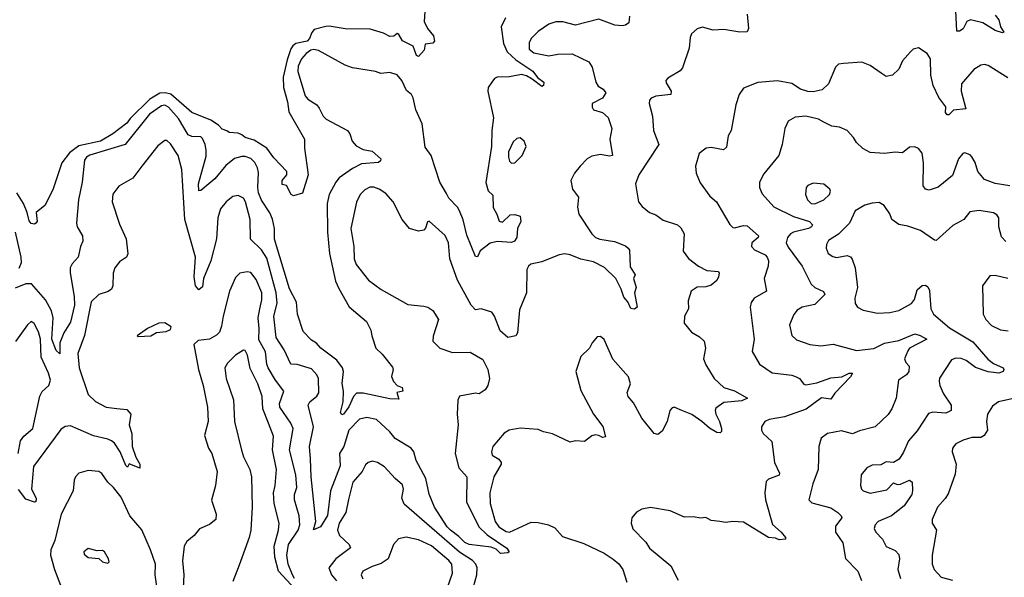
# Model space of a CAD drawing. Extents: x 2293139 to 2515392, y 824115 to 1006937.
# Tile 287 of 417: x 2364941 to 2370456, y 987171 to 990295. Entities that reach past the tile are written whole.
import ezdxf

# ---------------------------------------------------------------- set-up
doc = ezdxf.new("R2010")
doc.units = 0

msp = doc.modelspace()

# ---------------------------------------------------------------- linework, layer by layer
at = {"layer": '0CON10XD'}
for points in [[(2367214.5, 990394.5), (2367206.4, 990285), (2367225.9, 990245.9), (2367259.4, 990205), (2367263.8, 990175), (2367255, 990163.8), (2367211.7, 990158.3), (2367206.7, 990125), (2367175, 990088.8), (2367164.4, 990095), (2367145, 990146.7), (2367085.9, 990175.9), (2367065, 990212.5), (2367055, 990216.7), (2367037, 990203), (2367015, 990200), (2366979.5, 990219.5), (2366905, 990241.3), (2366763.4, 990243.4), (2366675, 990258), (2366655, 990256.2), (2366590.3, 990239.7), (2366576.6, 990223.4), (2366565, 990189.8), (2366550.4, 990175), (2366487.6, 990162.4), (2366471.3, 990148.7), (2366459.2, 990130.8), (2366439.5, 990070.5), (2366416.4, 989973.6), (2366418.8, 989915), (2366441.7, 989835), (2366448.5, 989778.5), (2366535.8, 989625), (2366536.9, 989575), (2366557.1, 989425), (2366525, 989323.3), (2366475, 989307.5), (2366462.5, 989315), (2366436.4, 989366.4), (2366411.7, 989371.7), (2366412, 989395), (2366436.7, 989425), (2366436.7, 989445), (2366365, 989520.9), (2366325.7, 989575.7), (2366255, 989620.7), (2366204.4, 989635), (2366185, 989650.8), (2366165, 989658.8), (2366115, 989663.8), (2366101.7, 989671.7), (2366075, 989682.5), (2366054.1, 989704.1), (2366011.7, 989731.7), (2365905, 989776), (2365788.1, 989878.1), (2365756.1, 989886.1), (2365725.8, 989884.2), (2365670.8, 989849.2), (2365559.4, 989740.6), (2365542.2, 989715), (2365463.1, 989655), (2365394.3, 989615), (2365271.8, 989588.2), (2365220.4, 989549.6), (2365177.3, 989492.7), (2365127.6, 989342.4), (2365081.2, 989255), (2365033.8, 989215), (2365040, 989165), (2365032.5, 989155), (2365025, 989150), (2365005, 989152.5), (2364995, 989167.5), (2364983.3, 989215), (2364962.1, 989265), (2364925.6, 989325)], [(2370405, 990320.8), (2370425, 990293.8), (2370434.4, 990254.4), (2370452.5, 990225), (2370445, 990221.2), (2370404, 990235), (2370336.6, 990276.6), (2370266.1, 990293.9), (2370245.3, 990284.7), (2370225, 990244.4), (2370205, 990231.4), (2370190, 990230), (2370183.9, 990343.9)], [(2367661.9, 990305), (2367638.6, 990255), (2367650.9, 990160.9), (2367670.6, 990115), (2367719.5, 990069.5), (2367815.7, 990005.7), (2367841.9, 989971.9), (2367877.1, 989945), (2367875, 989926.7), (2367865, 989920), (2367812.2, 989962.2), (2367780.7, 989980.7), (2367752.2, 989987.8), (2367685, 989975.2), (2367615, 989973.1), (2367600, 989965), (2367585.8, 989945), (2367564.6, 989915.4), (2367563.3, 989895), (2367595.4, 989744.6), (2367586.2, 989675), (2367584, 989585), (2367552.3, 989382.3), (2367565.8, 989335.8), (2367592, 989312), (2367592.9, 989242.9), (2367614, 989205), (2367626.1, 989166.1), (2367645, 989161.2), (2367688.8, 989201.2), (2367715, 989204.2), (2367743.6, 989193.6), (2367748.8, 989165), (2367728.6, 989125), (2367725.3, 989075), (2367712.9, 989055), (2367695, 989046.2), (2367615, 989052.7), (2367577.2, 989042.8), (2367519.4, 989000.6), (2367505, 988966.7), (2367495, 988968.8), (2367445, 989088.1), (2367424.3, 989174.3), (2367404.2, 989225), (2367393.6, 989245), (2367344.5, 989294.5), (2367331.3, 989321.3), (2367294.2, 989384.2), (2367245.6, 989535), (2367211.6, 989581.6), (2367195, 989710.8), (2367160.5, 989790.5), (2367145, 989857.1), (2367135, 989875.5), (2367108.4, 989898.4), (2367080.9, 989955), (2367055, 989985.6), (2367015, 990000), (2366964.2, 989994.2), (2366934.2, 990004.2), (2366805, 990025.6), (2366765, 990040), (2366615, 990122.2), (2366588, 990128), (2366571.2, 990125), (2366545, 990106.5), (2366520.4, 990075), (2366501.8, 990035), (2366498.2, 990005), (2366539.3, 989869.3), (2366555, 989850.6), (2366605, 989817.5), (2366618.6, 989798.6), (2366640.6, 989755), (2366657, 989737), (2366778.1, 989675), (2366791.1, 989655), (2366803.6, 989615), (2366825, 989587.5), (2366865, 989568.2), (2366915, 989559.2), (2366963.3, 989515), (2366962.5, 989505), (2366950, 989495), (2366855, 989487.1), (2366805, 989461.2), (2366730.8, 989409.3), (2366711.5, 989385), (2366674.6, 989315), (2366662.5, 989265), (2366665.9, 989105), (2366676.9, 988985), (2366710.9, 988830.9), (2366728.5, 988788.5), (2366786.5, 988686.5), (2366882.9, 988605), (2366907.1, 988555), (2366914.2, 988525), (2366936, 988455), (2366972, 988422), (2367029.5, 988349.5), (2367033.3, 988335), (2367023.6, 988296.4), (2367035, 988267.5), (2367055, 988246.7), (2367082.5, 988235), (2367087.5, 988215), (2367053.6, 988206.4), (2367065, 988170), (2367015, 988171.4), (2366865, 988202.2), (2366827.9, 988202.1), (2366811.4, 988185), (2366785, 988126.2), (2366755, 988086.2), (2366745, 988081.2), (2366738.6, 988095), (2366753.1, 988155), (2366755.3, 988215), (2366747.6, 988257.6), (2366754.7, 988324.7), (2366749.7, 988345), (2366716.9, 988386.9), (2366628.5, 988455), (2366603.5, 988483.5), (2366575, 988500.5), (2366528.1, 988548.1), (2366496.8, 988645), (2366492.4, 988712.4), (2366452.4, 988787.6), (2366367.5, 989065), (2366368.3, 989125), (2366357.4, 989177.4), (2366342.8, 989212.8), (2366295, 989283.5), (2366278.7, 989325), (2366274.8, 989355.2), (2366279.2, 989439.2), (2366273.8, 989465), (2366257.3, 989495), (2366235, 989516.7), (2366205, 989527.8), (2366185, 989528.5), (2366145, 989517.3), (2366095, 989478.5), (2366035, 989402.7), (2365955, 989337.5), (2365945, 989336), (2365943.3, 989375), (2365985, 989530), (2365986.5, 989565), (2365980, 989595), (2365965, 989630), (2365955, 989639.5), (2365905, 989640.3), (2365885, 989650.9), (2365830.7, 989740.7), (2365775, 989804.6), (2365755, 989816.2), (2365735, 989812.9), (2365668, 989765), (2365531.4, 989595), (2365334.3, 989535.7), (2365315.3, 989524.7), (2365305, 989508.6), (2365290.5, 989385), (2365270, 989285), (2365260, 989155), (2365264, 989135), (2365292.9, 989085), (2365295.6, 989055), (2365282.5, 989025), (2365269.4, 988965), (2365235, 988926.7), (2365224.3, 988905), (2365223.9, 988876.1), (2365247.2, 988745), (2365248.7, 988695), (2365225, 988600.8), (2365188.2, 988541.8), (2365165.4, 988484.6), (2365166.5, 988423.5), (2365145, 988441.8), (2365120.3, 988505), (2365128.1, 988625), (2365120.2, 988665), (2365086, 988726), (2365006.5, 988815), (2364975, 988815.9), (2364915, 988791.5)], [(2369015.5, 990325.5), (2369024, 990245), (2369015, 990226.7), (2368975, 990225.6), (2368885, 990240), (2368825, 990235.6), (2368765, 990253.1), (2368735.5, 990244.5), (2368704.4, 990215.6), (2368696, 990195), (2368690, 990135), (2368654, 990025), (2368641.4, 990008.6), (2368571.8, 989968.2), (2368560.8, 989955), (2368561.9, 989941.9), (2368589.2, 989895), (2368588, 989875), (2368504.1, 989865.9), (2368477.5, 989855), (2368468.6, 989845), (2368466.7, 989825), (2368486.2, 989755), (2368491.2, 989675), (2368521.9, 989595), (2368409.4, 989425), (2368390.8, 989375), (2368408, 989275), (2368427.9, 989247.9), (2368468.8, 989215), (2368505, 989202.2), (2368545, 989171.9), (2368625, 989145.5), (2368645, 989129.2), (2368663.6, 989095), (2368658, 988998), (2368686.4, 988956.4), (2368743.4, 988913.4), (2368790.5, 988890.5), (2368854.3, 988884.3), (2368859.4, 988875), (2368855.9, 988855), (2368845, 988833.8), (2368815, 988807.3), (2368785, 988798.4), (2368735, 988796.2), (2368702.9, 988775), (2368685, 988720), (2368687.5, 988675), (2368663.9, 988633.9), (2368662.5, 988595), (2368704.5, 988544.5), (2368749.1, 988519.1), (2368774.2, 988495), (2368782.5, 988455), (2368771.8, 988395), (2368785, 988360.8), (2368830, 988285), (2368884.4, 988235), (2368945, 988215.5), (2369017.5, 988175), (2368985, 988160.6), (2368885, 988151.1), (2368840.9, 988119.1), (2368835.8, 988105), (2368839.4, 988085), (2368861.1, 988045), (2368872.9, 988005), (2368872.3, 987987.7), (2368865, 987980), (2368845, 987982.2), (2368805, 988006.9), (2368761.9, 988045), (2368705, 988082.7), (2368649.2, 988105), (2368606.1, 988123.9), (2368595, 988121.2), (2368582.9, 988105), (2368568, 988045), (2368540.5, 987989.5), (2368515, 987971.2), (2368495, 987976.2), (2368425, 988063.8), (2368378.6, 988148.6), (2368348.6, 988185), (2368343.6, 988206.4), (2368361.9, 988255), (2368351.9, 988295), (2368263.5, 988393.5), (2368215, 988503.3), (2368195, 988520), (2368175, 988518.8), (2368147.5, 988485), (2368133.3, 988455), (2368085, 988408.8), (2368056, 988325), (2368085, 988218.8), (2368155, 988086.2), (2368207, 988017), (2368222.5, 987957.5), (2368205, 987953.8), (2368185, 987966.7), (2368165, 987970), (2368145, 987963.3), (2368105, 987932), (2368055, 987936.2), (2368025, 987928), (2367925.4, 987975.4), (2367875, 987986.4), (2367845, 987999.6), (2367745, 988006.5), (2367683.3, 987995), (2367655, 987979.2), (2367592, 987905), (2367584.2, 987875), (2367588, 987855), (2367625, 987832.9), (2367638.1, 987815), (2367637.8, 987805), (2367597.5, 987735), (2367573.8, 987645), (2367575.4, 987585), (2367604.3, 987485), (2367625.4, 987455), (2367665, 987428.6), (2367685, 987423.8), (2367805, 987480), (2367845, 987477.9), (2367902.5, 987465), (2367939.1, 987449.1), (2367980.7, 987400.7), (2368100.4, 987360.4), (2368215, 987307.1), (2368265, 987273.1), (2368296.4, 987246.4), (2368319.5, 987215), (2368341.9, 987145)], [(2368355.8, 990314.2), (2368352.3, 990277.7), (2368335, 990264), (2368315, 990260), (2368274.4, 990264.4), (2368185, 990297.1), (2368055, 990264.5), (2367982.4, 990282.4), (2367945, 990283.1), (2367905, 990270), (2367845, 990229.4), (2367805, 990188.9), (2367794.1, 990165), (2367795, 990130), (2367820.1, 990110.1), (2367905, 990092.5), (2367955, 990101.1), (2368035, 990102.9), (2368128.9, 990058.9), (2368148.3, 990028.3), (2368167.8, 989945), (2368182.1, 989922.1), (2368208.8, 989905), (2368223.8, 989885), (2368206, 989855), (2368147.5, 989825), (2368146.7, 989805), (2368155, 989790), (2368205, 989775.8), (2368236.6, 989746.6), (2368258.6, 989685), (2368247.1, 989625), (2368260.8, 989535), (2368245, 989529.6), (2368195, 989540), (2368145, 989530.8), (2368118.8, 989515), (2368081.2, 989475), (2368048.8, 989435), (2368027.5, 989395), (2368036.7, 989345), (2368071.2, 989301.2), (2368065.7, 989245), (2368073.3, 989205), (2368146.2, 989095), (2368165.7, 989075.7), (2368191.2, 989065), (2368272, 989052), (2368335, 989027.5), (2368350, 989015), (2368356, 989004), (2368360.9, 988910.9), (2368389.2, 988865), (2368380, 988845), (2368394, 988795), (2368384, 988765), (2368400, 988685), (2368385, 988673.8), (2368365, 988677.5), (2368348, 988715), (2368325, 988740), (2368310, 988785), (2368279.3, 988845), (2368217, 988907), (2368155, 988938.8), (2368085, 988952.9), (2368025, 988977.1), (2367995, 988982.6), (2367962.3, 988977.7), (2367865, 988938.9), (2367803.3, 988925)], [(2370475, 989969.1), (2370365, 990037.8), (2370345, 990044.4), (2370325, 990040), (2370284.7, 990015.3), (2370216.7, 989935), (2370213.6, 989895), (2370240, 989795), (2370171.1, 989788.9), (2370145, 989762), (2370135, 989762.5), (2370127.5, 989775), (2370127.6, 989807.6), (2370089.7, 989859.7), (2370056.9, 989926.9), (2370044.4, 989985), (2370042.5, 990075), (2370023.8, 990105), (2369975, 990136.7), (2369945, 990130), (2369930, 990115), (2369886, 990065), (2369865, 990017.5), (2369830, 989985), (2369795, 989977.5), (2369766.7, 989995), (2369705, 990037.8), (2369657.6, 990057.6), (2369555, 990050), (2369527.5, 990045), (2369511.2, 990028.8), (2369472, 989935), (2369435, 989902.9), (2369385, 989891.2), (2369355, 989892.9), (2369313.8, 989905), (2369265, 989936.7), (2369185, 989952.2), (2369075, 989942.5), (2368995, 989911.2), (2368971.2, 989875), (2368951.7, 989818.3), (2368925.8, 989675), (2368910, 989645), (2368899.7, 989580.3), (2368884, 989566), (2368815, 989579.4), (2368785.6, 989574.4), (2368746, 989545), (2368726, 989475), (2368729.2, 989435), (2368751.7, 989381.7), (2368807.3, 989307.3), (2368844.4, 989275), (2368869.6, 989229.6)], [(2370487.5, 989365), (2370405, 989377.3), (2370345, 989399.4), (2370307.8, 989445), (2370293.3, 989495), (2370275, 989526), (2370265, 989538), (2370235, 989550), (2370224, 989545), (2370200, 989515), (2370165, 989423.1), (2370085, 989357.5), (2370035, 989340), (2370015, 989345.8), (2370002.2, 989365), (2370003.4, 989493.4), (2369995, 989547.5), (2369975, 989572.5), (2369955, 989582.5), (2369925, 989580), (2369885, 989548.8), (2369845, 989552.9), (2369785, 989545.6), (2369705, 989551.5), (2369663.1, 989573.1), (2369627.6, 989607.6), (2369612, 989635), (2369575, 989674), (2369532.7, 989692.7), (2369489.1, 989699.1), (2369445, 989720.8), (2369415, 989738.6), (2369345, 989754.3), (2369285, 989749.2), (2369245, 989726.2), (2369225.8, 989685), (2369212, 989595), (2369192.5, 989535), (2369108.3, 989431.7), (2369084.3, 989385), (2369085.7, 989355), (2369098.9, 989318.9), (2369165, 989246.9), (2369275, 989192.5), (2369365.7, 989165), (2369381.9, 989145), (2369376.9, 989135), (2369360, 989125), (2369276, 989105), (2369258.1, 989095), (2369241.1, 989075), (2369234.6, 989045), (2369245, 989020), (2369324.6, 988914.6), (2369375, 988814.2), (2369395.4, 988795.4), (2369442.5, 988772.5), (2369450, 988755), (2369395, 988698.9), (2369323.3, 988685), (2369295, 988667.5), (2369276.6, 988643.4), (2369253.3, 988585), (2369265, 988526.7), (2369292.1, 988502.1), (2369367.5, 988475), (2369428.8, 988468.8), (2369497.9, 988477.9), (2369627.3, 988442.7), (2369725, 988453.5), (2369785, 988483.5), (2369865, 988497.4), (2369955, 988534.4), (2369985, 988526.5), (2370022.5, 988505), (2369925.3, 988454.7), (2369915, 988439.4), (2369897.1, 988395), (2369904.4, 988375), (2369922.2, 988355), (2369921.5, 988325), (2369908.6, 988305), (2369862.9, 988275), (2369849.4, 988175), (2369826.2, 988115), (2369805, 988083.3), (2369733.3, 988015), (2369645, 987992.2), (2369605.4, 987974.6), (2369545, 987991.2), (2369465, 987976.4), (2369430, 987950), (2369416.5, 987905), (2369413.2, 987775), (2369383.5, 987695), (2369361.2, 987605), (2369377.9, 987587.9), (2369485, 987561.1), (2369524, 987535), (2369542, 987515), (2369546, 987505), (2369511.2, 987458.8), (2369510.9, 987425), (2369551.5, 987365), (2369566.6, 987276.6), (2369635.6, 987205), (2369655.8, 987154.2)], [(2367695, 989491.1), (2367715, 989492.7), (2367756, 989534), (2367777.1, 989585), (2367767.5, 989615), (2367745, 989633.8), (2367725, 989629.2), (2367705, 989610), (2367679.6, 989555), (2367678.2, 989525), (2367685, 989502), (2367695, 989491.1)], [(2367803.3, 988925), (2367791.2, 988915), (2367782, 988895), (2367780, 988765), (2367740.9, 988669.1), (2367730, 988540), (2367720, 988525), (2367675, 988514), (2367633, 988553), (2367601.4, 988635), (2367585, 988655.8), (2367525.9, 988675.9), (2367495, 988670), (2367470.8, 988695), (2367392.5, 988835), (2367350.4, 988955), (2367343.3, 989045), (2367325, 989085.8), (2367235, 989166), (2367225, 989162.5), (2367215, 989126.7), (2367205, 989115.8), (2367175, 989110), (2367125, 989125.8), (2367082.5, 989175), (2367033.8, 989275), (2366991.3, 989321.3), (2366955, 989345.4), (2366925, 989356.8), (2366902.9, 989357.1), (2366875, 989342.7), (2366847.7, 989315), (2366827.2, 989272.8), (2366796.2, 989125), (2366812.5, 989025), (2366814.7, 988954.7), (2366825, 988922.9), (2366895.7, 988835), (2366965, 988783.1), (2367115, 988700), (2367205, 988690.6), (2367226.7, 988685), (2367255, 988666.2), (2367286.7, 988615), (2367257.3, 988522.7), (2367255.8, 988495), (2367295, 988455.7), (2367365, 988430), (2367465, 988433.5), (2367535, 988390.8), (2367562.5, 988335), (2367572.9, 988285), (2367563.8, 988245), (2367548.3, 988221.7), (2367515, 988200), (2367495, 988203.3), (2367405, 988186.7), (2367396.1, 988163.9), (2367391.4, 988085), (2367396.5, 988025), (2367380.3, 987865), (2367401.1, 987785), (2367444.7, 987734.7), (2367444.6, 987595), (2367511.9, 987455), (2367559.5, 987409.5), (2367670, 987335), (2367683.3, 987315), (2367675, 987308.8), (2367635, 987304.3), (2367609.1, 987329.1), (2367581.2, 987341.2), (2367458.6, 987355), (2367435, 987365.9), (2367400.7, 987400.7), (2367354.4, 987435), (2367335.5, 987455), (2367265.3, 987565), (2367235, 987638), (2367215.5, 987725.5), (2367161.6, 987825), (2367148.2, 987875), (2367134.1, 987894.1), (2367045, 987949.1), (2367015, 987985.6), (2366940, 988055), (2366885, 988066.4), (2366845, 988056.6), (2366785.2, 987994.8), (2366756.7, 987905), (2366732.3, 987865), (2366736.3, 987795), (2366681.6, 987655), (2366665, 987518.1), (2366626.4, 987455), (2366587.5, 987437.5), (2366599, 987485), (2366573.5, 987735), (2366570, 987835), (2366564.7, 987904.7), (2366585.9, 988015), (2366557.5, 988135), (2366565.7, 988155), (2366604.7, 988185.3), (2366615.9, 988204.1), (2366615.5, 988285), (2366606.4, 988306.4), (2366575, 988338.5), (2366495, 988362.9), (2366460, 988365), (2366422.8, 988445), (2366378.2, 988515), (2366363.7, 988635), (2366382.4, 988707.6), (2366378.4, 988765), (2366325, 988960), (2366295, 989006.2), (2366233.2, 989065), (2366232.7, 989175), (2366206.6, 989275), (2366194.3, 989295), (2366165, 989310.6), (2366135.5, 989304.5), (2366097.1, 989275), (2366066.7, 989235), (2366051.2, 989185), (2366043.4, 989066.6), (2366012.7, 988945), (2365970.8, 988845), (2365965, 988798.8), (2365945, 988781.2), (2365926.2, 988805), (2365918.7, 988855), (2365925.3, 988965), (2365865.7, 989175), (2365849.3, 989455), (2365829.6, 989535), (2365785, 989599.2), (2365765, 989618), (2365755, 989618), (2365715, 989589.2), (2365625.6, 989475), (2365575, 989407.1), (2365497, 989363), (2365462.7, 989317.3), (2365460, 989275), (2365499.4, 989149.4), (2365538, 989068), (2365546.4, 988983.6), (2365538.6, 988965), (2365501.1, 988938.9), (2365474.3, 988905), (2365464.4, 988875), (2365463.1, 988805), (2365455.4, 988784.6), (2365437.6, 988772.4), (2365385, 988755.6), (2365342.3, 988715), (2365303.7, 988526.3), (2365267, 988425), (2365273.5, 988345), (2365324.2, 988195), (2365365, 988156.4), (2365425, 988124.1), (2365485, 988116.2), (2365541.1, 988111.1), (2365563.8, 988085), (2365553.9, 988026.1), (2365569.2, 987975), (2365571.1, 987905), (2365592, 987845), (2365613.8, 987805), (2365615, 987782.5), (2365555, 987807.5), (2365545, 987787.5), (2365535, 987797.5), (2365503.1, 987875), (2365472.3, 987922.3), (2365455, 987936), (2365435, 987946.1), (2365355, 987963.5), (2365225, 988020.7), (2365195, 988016.4), (2365170.7, 987999.3), (2365017.7, 987792.3), (2365006.7, 987665), (2365034.2, 987615), (2365032.5, 987595), (2365025, 987592), (2364975, 987608.8), (2364935, 987664)], [(2369395, 989264.1), (2369445.8, 989285), (2369476, 989315), (2369482, 989335), (2369478.8, 989345), (2369445, 989374), (2369385, 989379.5), (2369355, 989367.1), (2369347.1, 989355), (2369342.7, 989315), (2369353.8, 989285), (2369374.8, 989264.8), (2369395, 989264.1)], [(2370465, 989052.5), (2370439.5, 989079.5), (2370426.2, 989135), (2370424.6, 989184.6), (2370415, 989201.4), (2370395, 989213.3), (2370315, 989225.7), (2370262, 989218), (2370228.6, 989175), (2370167.4, 989142.6), (2370075, 989058.6), (2370065, 989060), (2369986.1, 989113.9), (2369915, 989138.6), (2369865, 989147.1), (2369826, 989175), (2369815, 989206.7), (2369783.3, 989255), (2369755, 989271.2), (2369715, 989266.7), (2369675, 989256.2), (2369620, 989225), (2369588.6, 989155), (2369527, 989093), (2369471.3, 989058.7), (2369459.2, 989035), (2369457.9, 989015), (2369470, 988985), (2369495, 988967.8), (2369516.6, 988963.4), (2369575, 988974.5), (2369595, 988965.7), (2369603.4, 988953.4), (2369619.7, 988905), (2369634.5, 988795.5), (2369619.2, 988735), (2369621.2, 988705), (2369634.2, 988684.2), (2369665, 988668), (2369745, 988651.9), (2369815, 988655.6), (2369865, 988665.8), (2369935.5, 988705), (2369952.4, 988727.6), (2369968.7, 988781.3), (2369995, 988806.5), (2370015, 988807.8), (2370028.5, 988798.5), (2370037.6, 988777.6), (2370039.7, 988749.7), (2370044.8, 988674.8), (2370059.6, 988645), (2370148.5, 988568.5), (2370280.1, 988490.1), (2370363.1, 988393.1), (2370395, 988369.2), (2370450, 988345), (2370453.8, 988335), (2370448.8, 988325), (2370425, 988315.6), (2370365, 988321.9), (2370295, 988347.4), (2370242.5, 988385), (2370215, 988396.9), (2370185, 988399.6), (2370159.8, 988390.2), (2370092.8, 988287.2), (2370090.4, 988269.6), (2370094.1, 988245), (2370115, 988198.6), (2370157.8, 988135), (2370158.6, 988105), (2370128.8, 988091.2), (2370055, 988096.4), (2370031.9, 988088.1), (2369967.8, 987992.2), (2369920, 987935), (2369891.7, 987871.7), (2369867.6, 987832.4), (2369835, 987814.2), (2369795, 987817.8), (2369765, 987801.9), (2369715, 987800), (2369685.5, 987784.5), (2369654.5, 987745.5), (2369650, 987685), (2369655.5, 987665.5), (2369665.8, 987655), (2369705, 987643.3), (2369798, 987662), (2369835, 987700), (2369855, 987691.4), (2369875, 987692.5), (2369925, 987715.7), (2369940, 987705), (2369942.4, 987657.6), (2369937.5, 987635), (2369895, 987572.5), (2369823.9, 987516.1), (2369750, 987485), (2369732.5, 987465), (2369727.1, 987445), (2369735.7, 987425), (2369772.9, 987385), (2369794.6, 987344.6), (2369845, 987321.1), (2369865, 987300), (2369869.1, 987275), (2369859.6, 987215), (2369874.1, 987164.1)], [(2368869.6, 989229.6), (2368918.3, 989148.3), (2368935, 989130.8), (2368945, 989128.6), (2368995, 989142.5), (2369015, 989139.5), (2369078.8, 989085), (2369077.5, 989075), (2369042.5, 989045), (2369040, 989025), (2369056.2, 989005), (2369117, 988977), (2369128.1, 988965), (2369134.5, 988945), (2369133.6, 988915), (2369110.9, 988845), (2369124, 988775), (2369054.2, 988735), (2369038.9, 988711.1), (2369033.3, 988685), (2369054.5, 988505), (2369044.3, 988435.7), (2369084.4, 988365), (2369156.1, 988316.1), (2369265, 988303.1), (2369290, 988295), (2369308.8, 988285), (2369333.2, 988253.2), (2369345, 988250), (2369405, 988261.3), (2369485, 988288), (2369545.3, 988294.7), (2369587.5, 988315), (2369606.2, 988315), (2369595.2, 988294.8), (2369507.1, 988202.9), (2369485, 988169.1), (2369432.7, 988177.3), (2369347, 988113), (2369225, 988071), (2369139.2, 988055), (2369115, 988044.2), (2369095.8, 988015), (2369096, 987995), (2369105, 987976.7), (2369153.1, 987933.1), (2369168.5, 987815), (2369197.5, 987755), (2369195.6, 987744.4), (2369135, 987720.5), (2369121.9, 987708.1), (2369115.3, 987645), (2369119.3, 987605), (2369156.7, 987466.7), (2369206.7, 987425), (2369230, 987395), (2369230, 987385), (2369195, 987380.8), (2369175, 987390), (2369135, 987394.2), (2368995, 987480), (2368935, 987484), (2368895, 987478.8), (2368862.5, 987485), (2368815, 987490), (2368785, 987506.2), (2368755, 987502.5), (2368715, 987510), (2368665, 987508.6), (2368585, 987542.9), (2368475, 987562.2), (2368425, 987553.3), (2368395, 987537.1), (2368369.2, 987505), (2368366.2, 987475), (2368375, 987443.3), (2368448.1, 987368.1), (2368468, 987335), (2368588.8, 987235), (2368630, 987155)], [(2364937.6, 988902.4), (2364952.1, 988935), (2364950.3, 988965), (2364917.8, 989105)], [(2366480.4, 987165), (2366468.8, 987185), (2366444.8, 987245), (2366438, 987295), (2366447.4, 987355), (2366500.8, 987435), (2366509.5, 987465), (2366506.1, 987516.1), (2366480.6, 987605), (2366480.7, 987635), (2366494.1, 987675), (2366488.4, 987745), (2366451.8, 987885), (2366472.9, 988005), (2366460.3, 988035), (2366397.6, 988125), (2366396.9, 988145), (2366421.5, 988215), (2366374.7, 988275), (2366332.9, 988345), (2366325.3, 988365), (2366318.8, 988435), (2366281.1, 988501.1), (2366283, 988565), (2366276.1, 988625), (2366285.6, 988674.4), (2366297.3, 988725), (2366297.1, 988765), (2366265, 988839.2), (2366235, 988878.6), (2366215, 988882.9), (2366174.4, 988875.6), (2366149.1, 988850.9), (2366116.7, 988775), (2366080.9, 988635), (2366072.2, 988577.8), (2366059.4, 988545), (2366042.6, 988527.4), (2366005, 988505.5), (2365941.2, 988498.8), (2365916.7, 988475), (2365942.9, 988335), (2365968.5, 988245), (2365992.7, 988125), (2365996.6, 988043.4), (2365976.2, 987965), (2365998, 987895), (2366017.5, 987865), (2366047.8, 987765), (2366037.1, 987685), (2366016.4, 987603.6), (2366042, 987525), (2366040, 987495), (2366005, 987467.5), (2365947.6, 987442.4), (2365918.1, 987405), (2365877.1, 987372.9), (2365862.2, 987345), (2365853.7, 987263.7), (2365860, 987185), (2365855.8, 987075)], [(2370475, 988844.4), (2370405, 988862.5), (2370375, 988860), (2370332.9, 988805), (2370338.1, 988645), (2370351.9, 988615), (2370385, 988581.1), (2370435, 988558.1), (2370477, 988553)], [(2364932.3, 987865), (2364946, 987935), (2364965, 987961.8), (2365014.8, 988005.2), (2365053.6, 988186.4), (2365068, 988212), (2365105, 988245.8), (2365114.5, 988275), (2365103.1, 988315), (2365060.9, 988405), (2365057.8, 988505), (2365047.3, 988547.3), (2365022.4, 988592.4), (2365005, 988603.8), (2364985, 988586), (2364918.4, 988491.6)], [(2365605, 988520), (2365675, 988523.3), (2365706.7, 988543.3), (2365761.7, 988548.3), (2365785, 988560), (2365790, 988575), (2365755, 988596.7), (2365720, 988595), (2365657.5, 988565), (2365600, 988525), (2365605, 988520)], [(2366484.3, 987105), (2366391.4, 987205), (2366369.7, 987285), (2366366.7, 987345), (2366390.8, 987435), (2366395.3, 987475), (2366366.1, 987585), (2366363.1, 987645), (2366372.5, 987685), (2366379.7, 987775), (2366356.7, 987885), (2366362.3, 987962.2), (2366335.3, 988035), (2366303.9, 988115), (2366299.7, 988185), (2366275.8, 988255), (2366231.6, 988341.6), (2366216.4, 988415), (2366205, 988441.2), (2366195, 988444), (2366150.8, 988415), (2366105, 988371.4), (2366089.5, 988345), (2366097.9, 988285), (2366138.5, 988165), (2366144.2, 988045), (2366183.1, 987883.1), (2366195, 987845.7), (2366230.6, 987775), (2366238.8, 987735), (2366242.7, 987565), (2366236.6, 987435), (2366227.2, 987395), (2366170.3, 987240.3), (2366135, 987148)], [(2370497.9, 988172.1), (2370423.3, 988155), (2370389.1, 988130.9), (2370361.4, 988085), (2370356.9, 988045), (2370361.9, 987995), (2370343.9, 987966.1), (2370325, 987955.5), (2370275, 987955.5), (2370225, 987940), (2370185, 987919.2), (2370165.8, 987895), (2370164.3, 987875), (2370186.5, 987805), (2370180.7, 987749.3), (2370140.6, 987639.4), (2370125, 987612.5), (2370081.4, 987565), (2370052, 987495), (2370051.2, 987475), (2370077.1, 987435), (2370052.5, 987295), (2370051.5, 987245), (2370063.3, 987215), (2370101.8, 987171.8), (2370166.2, 987155)], [(2367474, 987085), (2367501.3, 987185), (2367503.3, 987225), (2367496.9, 987245), (2367476.9, 987265), (2367405, 987311.6), (2367095, 987581.4), (2367081.1, 987615), (2367091.1, 987665), (2367085, 987690), (2367044.6, 987724.6), (2366985, 987790), (2366945, 987814.2), (2366915, 987822), (2366892.5, 987815), (2366877.7, 987802.3), (2366859.2, 987765), (2366806.4, 987705), (2366782.3, 987607.7), (2366767.5, 987535), (2366730.3, 987475), (2366721.6, 987435), (2366733.1, 987405), (2366786.9, 987355), (2366793.1, 987336.9), (2366712.2, 987275), (2366672.1, 987225), (2366686.9, 987185), (2366715, 987152)], [(2365718.2, 987055), (2365699.4, 987185), (2365701.3, 987245), (2365673.3, 987325), (2365625, 987437.7), (2365557.8, 987515), (2365510.1, 987620.1), (2365466.9, 987675), (2365434.2, 987705), (2365402.1, 987752.1), (2365385, 987764), (2365325, 987769.2), (2365272.5, 987755), (2365253.3, 987735), (2365246.7, 987715), (2365240.8, 987655), (2365174, 987526), (2365137.6, 987377.6), (2365115.8, 987325), (2365114.2, 987295), (2365135.3, 987215.3), (2365212.2, 987015)], [(2367337.5, 987115), (2367365.2, 987194.8), (2367361.4, 987245), (2367345.7, 987265.7), (2367247.8, 987347.8), (2367175, 987381.4), (2367105, 987396.9), (2367063, 987387), (2367034.3, 987355), (2367005.3, 987274.7), (2366965, 987248.2), (2366915, 987232.9), (2366862.9, 987205), (2366853.5, 987185), (2366863.3, 987163.3)], [(2365435, 987250), (2365441.7, 987258.3), (2365438.8, 987275), (2365416.2, 987315), (2365405, 987321.2), (2365375, 987320), (2365325, 987333.3), (2365300, 987315), (2365301.7, 987301.7), (2365325, 987283.3), (2365385, 987277.5), (2365405, 987257.5), (2365435, 987250)]]:
    msp.add_lwpolyline(points, dxfattribs=at)

doc.saveas('drawing.dxf')
